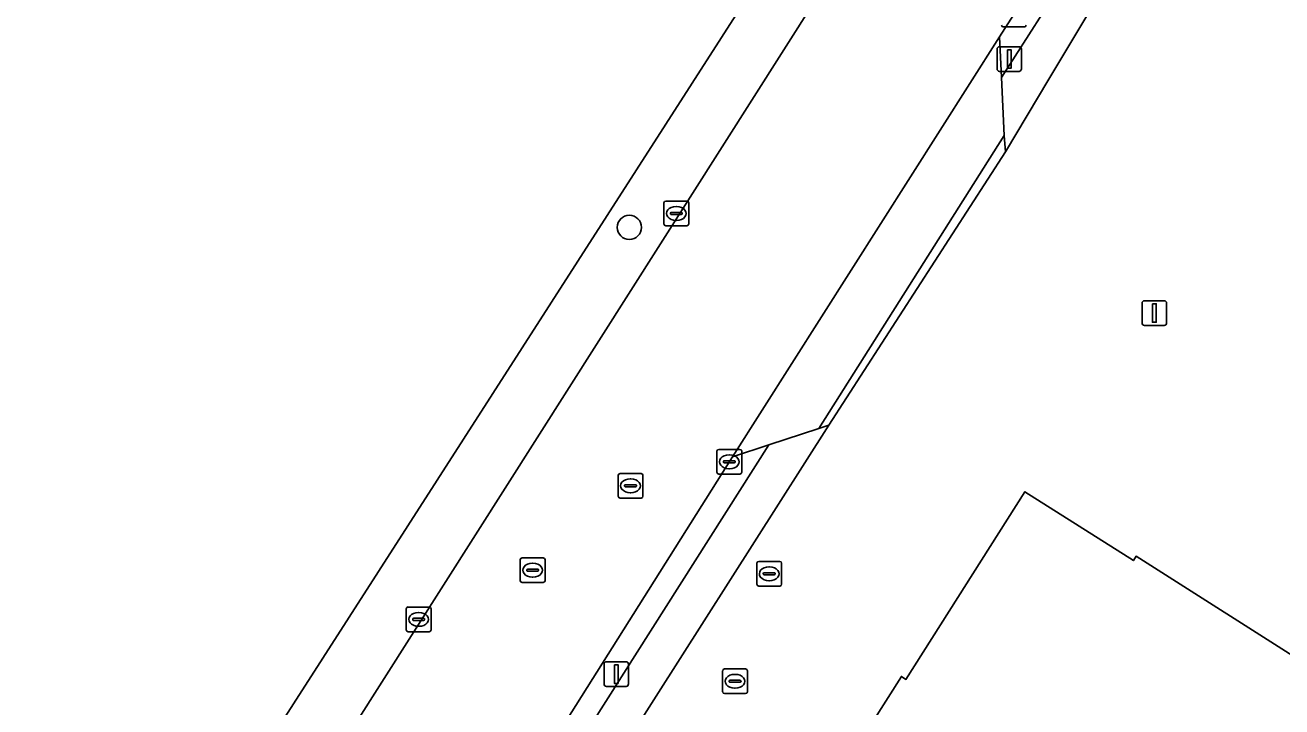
# Model space of a CAD drawing. Extents: x 156141 to 158132, y 385651 to 388333.
# Drawn here: x 156618.4 to 156669.3, y 386653.3 to 386680.9 of the extents above; entities that cross this region are included whole.
import ezdxf

# ---------------------------------------------------------------- set-up
doc = ezdxf.new("R2010")
doc.units = 0
for name, color, linetype in [('IMGEO_Berm_groen', 7, 'Continuous'), ('IMGEO_Boom', 7, 'Continuous'), ('IMGEO_Erf', 7, 'Continuous'), ('IMGEO_Hek', 7, 'Continuous'), ('IMGEO_Kolk', 7, 'Continuous'), ('IMGEO_Lichtmast', 7, 'Continuous'), ('IMGEO_Pand', 7, 'Continuous'), ('IMGEO_Rijbaan_lokaal_gesloten', 7, 'Continuous'), ('IMGEO_Rioolput', 7, 'Continuous'), ('IMGEO_Voetpad_open', 7, 'Continuous')]:
    doc.layers.add(name, color=color, linetype=linetype)

msp = doc.modelspace()

# ---------------------------------------------------------------- linework, layer by layer
at = {"layer": 'IMGEO_Berm_groen'}
for points in [[(156654.094, 386687.764), (156655.269, 386689.645), (156657.007, 386692.363), (156657.521, 386693.171), (156657.011, 386696.678), (156628.043, 386651.553), (156631.606, 386652.383)], [(156662.888, 386686.562), (156661.583, 386686.315), (156658.407, 386681.319), (156657.828, 386680.422), (156657.907, 386678.767)], [(156648.488, 386663.892), (156647.009, 386663.404), (156636.476, 386646.694), (156627.073, 386632.045), (156623.352, 386626.216), (156623.535, 386624.605)]]:
    msp.add_lwpolyline(points, close=True, dxfattribs=at)
at = {"layer": 'IMGEO_Boom'}
msp.add_circle((156642.833, 386672.701), 0.489, dxfattribs=at)
at = {"layer": 'IMGEO_Erf'}
for points in [[(156612.829, 386627.853), (156619.382, 386638.061), (156628.043, 386651.553), (156657.011, 386696.678), (156657.201, 386696.974), (156662.597, 386705.379), (156662.858, 386705.786), (156672.017, 386720.053)], [(156678.848, 386708.592), (156677.295, 386706.19), (156671.237, 386696.974), (156667.996, 386692.043), (156664.741, 386686.914), (156659.827, 386678.705), (156658.066, 386675.763), (156650.92, 386664.694), (156623.812, 386622.163), (156618.392, 386613.612), (156618.252, 386613.398), (156618.002, 386613.016), (156617.522, 386612.283)], [(156702.228, 386583.306), (156697.378, 386575.668), (156671.969, 386591.751), (156647.782, 386607.166), (156646.749, 386607.822), (156645.652, 386606.154), (156640.998, 386609.109), (156634.439, 386613.274), (156629.638, 386616.371), (156653.852, 386654.511), (156654.037, 386654.393), (156658.856, 386661.989), (156663.254, 386659.201), (156663.362, 386659.378), (156670.604, 386654.774), (156674.825, 386652.09), (156673.747, 386650.393), (156677.948, 386647.724), (156680.443, 386646.138), (156694.315, 386637.324), (156699.046, 386634.325), (156707.538, 386628.94)]]:
    msp.add_lwpolyline(points, dxfattribs=at)
at = {"layer": 'IMGEO_Hek'}
msp.add_lwpolyline([(156657.201, 386696.974), (156657.011, 386696.678), (156628.043, 386651.553)], dxfattribs=at)
at = {"layer": 'IMGEO_Kolk'}
for p, q in [((156658.834, 386680.818), (156657.982, 386680.818)), ((156644.236, 386672.839), (156644.236, 386673.691)), ((156644.311, 386673.765), (156645.163, 386673.765)), ((156644.724, 386673.545), (156644.749, 386673.545)), ((156645.237, 386673.691), (156645.237, 386672.839)), ((156644.495, 386673.259), (156644.495, 386673.271)), ((156644.933, 386673.222), (156644.535, 386673.222)), ((156644.538, 386673.308), (156644.936, 386673.308)), ((156644.747, 386672.985), (156644.722, 386672.985)), ((156644.979, 386673.271), (156644.979, 386673.259)), ((156645.163, 386672.765), (156644.311, 386672.765)), ((156646.383, 386662.78), (156646.383, 386663.632)), ((156646.458, 386663.706), (156647.31, 386663.706)), ((156646.871, 386663.486), (156646.896, 386663.486)), ((156647.384, 386663.632), (156647.384, 386662.78)), ((156646.642, 386663.2), (156646.642, 386663.212)), ((156647.08, 386663.163), (156646.682, 386663.163)), ((156646.685, 386663.249), (156647.083, 386663.249)), ((156646.894, 386662.926), (156646.869, 386662.926)), ((156647.126, 386663.212), (156647.126, 386663.2)), ((156647.31, 386662.706), (156646.458, 386662.706)), ((156633.797, 386656.398), (156633.797, 386657.25)), ((156633.872, 386657.324), (156634.724, 386657.324)), ((156634.798, 386657.25), (156634.798, 386656.398)), ((156634.056, 386656.818), (156634.056, 386656.83)), ((156634.494, 386656.781), (156634.096, 386656.781)), ((156634.099, 386656.867), (156634.497, 386656.867)), ((156634.285, 386657.104), (156634.31, 386657.104)), ((156634.54, 386656.83), (156634.54, 386656.818)), ((156634.724, 386656.324), (156633.872, 386656.324)), ((156634.308, 386656.544), (156634.283, 386656.544))]:
    msp.add_line(p, q, dxfattribs=at)
for points in [[(156658.834, 386680.818), (156657.982, 386680.818)], [(156644.236, 386672.839), (156644.236, 386673.691)], [(156644.311, 386673.765), (156645.163, 386673.765)], [(156645.237, 386673.691), (156645.237, 386672.839)], [(156645.163, 386672.765), (156644.311, 386672.765)], [(156646.383, 386662.78), (156646.383, 386663.632)], [(156646.458, 386663.706), (156647.31, 386663.706)], [(156647.384, 386663.632), (156647.384, 386662.78)], [(156647.31, 386662.706), (156646.458, 386662.706)], [(156633.797, 386656.398), (156633.797, 386657.25)], [(156633.872, 386657.324), (156634.724, 386657.324)], [(156634.798, 386657.25), (156634.798, 386656.398)], [(156634.724, 386656.324), (156633.872, 386656.324)]]:
    msp.add_lwpolyline(points, dxfattribs=at)
for centre, radius, start, end in [((156657.984, 386680.894), 0.0765, 181.552, 268.448), ((156657.984, 386680.894), 0.0765, 181.552, 268.448), ((156658.832, 386680.894), 0.0765, 271.552, 358.448), ((156658.832, 386680.894), 0.0765, 271.552, 358.448), ((156644.313, 386673.689), 0.0765, 91.552, 178.448), ((156644.313, 386673.689), 0.0765, 91.552, 178.448), ((156645.161, 386673.689), 0.0765, 1.552, 88.448), ((156645.161, 386673.689), 0.0765, 1.552, 88.448), ((156644.535, 386673.268), 0.0403, 85.8775, 175.7526), ((156644.532, 386673.258), 0.0366, 178.938, 274.7102), ((156644.936, 386673.265), 0.043, 264.8664, 352.4533), ((156644.94, 386673.27), 0.0386, 1.7309, 96.639), ((156644.313, 386672.841), 0.0765, 181.552, 268.448), ((156644.313, 386672.841), 0.0765, 181.552, 268.448), ((156645.161, 386672.841), 0.0765, 271.552, 358.448), ((156645.161, 386672.841), 0.0765, 271.552, 358.448), ((156646.46, 386663.63), 0.0765, 91.552, 178.448), ((156646.46, 386663.63), 0.0765, 91.552, 178.448), ((156647.308, 386663.63), 0.0765, 1.552, 88.448), ((156647.308, 386663.63), 0.0765, 1.552, 88.448), ((156646.46, 386662.782), 0.0765, 181.552, 268.448), ((156646.46, 386662.782), 0.0765, 181.552, 268.448), ((156646.682, 386663.209), 0.0403, 85.8775, 175.7526), ((156646.679, 386663.199), 0.0366, 178.938, 274.7102), ((156647.083, 386663.206), 0.043, 264.8664, 352.4533), ((156647.087, 386663.211), 0.0386, 1.7309, 96.639), ((156647.308, 386662.782), 0.0765, 271.552, 358.448), ((156647.308, 386662.782), 0.0765, 271.552, 358.448), ((156633.874, 386657.248), 0.0765, 91.552, 178.448), ((156633.874, 386657.248), 0.0765, 91.552, 178.448), ((156634.722, 386657.248), 0.0765, 1.552, 88.448), ((156634.722, 386657.248), 0.0765, 1.552, 88.448), ((156634.096, 386656.827), 0.0403, 85.8775, 175.7526), ((156634.093, 386656.817), 0.0366, 178.938, 274.7102), ((156634.497, 386656.824), 0.043, 264.8664, 352.4533), ((156634.501, 386656.829), 0.0386, 1.7309, 96.639), ((156633.874, 386656.4), 0.0765, 181.552, 268.448), ((156633.874, 386656.4), 0.0765, 181.552, 268.448), ((156634.722, 386656.4), 0.0765, 271.552, 358.448), ((156634.722, 386656.4), 0.0765, 271.552, 358.448)]:
    msp.add_arc(centre, radius, start, end, dxfattribs=at)
for centre, major_axis, ratio, start_param, end_param in [((156644.723, 386673.265), (-0.387, 0.002), 0.722429, 4.712389, 7.853982), ((156644.748, 386673.265), (-0.39, 0.002), 0.717154, 1.570796, 4.712389), ((156646.87, 386663.206), (-0.387, 0.002), 0.722429, 4.712389, 7.853982), ((156646.895, 386663.206), (-0.39, 0.002), 0.717154, 1.570796, 4.712389), ((156634.284, 386656.824), (-0.387, 0.002), 0.722429, 4.712389, 7.853982), ((156634.309, 386656.824), (-0.39, 0.002), 0.717154, 1.570796, 4.712389)]:
    msp.add_ellipse(centre, major_axis=major_axis, ratio=ratio, start_param=start_param, end_param=end_param, dxfattribs=at)
at = {"layer": 'IMGEO_Lichtmast'}
for p, q in [((156657.728, 386679.119), (156657.728, 386679.919)), ((156657.728, 386679.919), (156657.728, 386679.119)), ((156657.828, 386680.019), (156658.618, 386680.019)), ((156658.618, 386680.019), (156657.828, 386680.019)), ((156658.718, 386679.919), (156658.718, 386679.119)), ((156658.718, 386679.119), (156658.718, 386679.919)), ((156658.618, 386679.019), (156657.828, 386679.019)), ((156657.828, 386679.019), (156658.618, 386679.019)), ((156663.605, 386668.83), (156663.605, 386669.63)), ((156663.605, 386669.63), (156663.605, 386668.83)), ((156663.705, 386669.73), (156664.495, 386669.73)), ((156664.495, 386669.73), (156663.705, 386669.73)), ((156664.595, 386669.63), (156664.595, 386668.83)), ((156664.595, 386668.83), (156664.595, 386669.63)), ((156664.495, 386668.73), (156663.705, 386668.73)), ((156663.705, 386668.73), (156664.495, 386668.73)), ((156641.809, 386654.207), (156641.809, 386655.007)), ((156641.809, 386655.007), (156641.809, 386654.207)), ((156641.909, 386655.107), (156642.699, 386655.107)), ((156642.699, 386655.107), (156641.909, 386655.107)), ((156642.799, 386655.007), (156642.799, 386654.207)), ((156642.799, 386654.207), (156642.799, 386655.007)), ((156642.699, 386654.107), (156641.909, 386654.107)), ((156641.909, 386654.107), (156642.699, 386654.107))]:
    msp.add_line(p, q, dxfattribs=at)
for points in [[(156658.148, 386679.894), (156658.298, 386679.894), (156658.298, 386679.144), (156658.148, 386679.144), (156658.148, 386679.894)], [(156664.025, 386669.605), (156664.175, 386669.605), (156664.175, 386668.855), (156664.025, 386668.855), (156664.025, 386669.605)], [(156642.229, 386654.982), (156642.379, 386654.982), (156642.379, 386654.232), (156642.229, 386654.232), (156642.229, 386654.982)]]:
    msp.add_lwpolyline(points, dxfattribs=at)
for centre, start, end in [((156657.828, 386679.919), 90, 180), ((156657.828, 386679.919), 90, 180), ((156658.618, 386679.919), 0, 90), ((156658.618, 386679.919), 360, 90), ((156657.828, 386679.119), 180, 270), ((156657.828, 386679.119), 180, 270), ((156658.618, 386679.119), 270, 0), ((156658.618, 386679.119), 270, 0), ((156663.705, 386669.63), 90, 180), ((156663.705, 386669.63), 90, 180), ((156664.495, 386669.63), 0, 90), ((156664.495, 386669.63), 360, 90), ((156663.705, 386668.83), 180, 270), ((156663.705, 386668.83), 180, 270), ((156664.495, 386668.83), 270, 0), ((156664.495, 386668.83), 270, 0), ((156641.909, 386655.007), 90, 180), ((156641.909, 386655.007), 90, 180), ((156642.699, 386655.007), 0, 90), ((156642.699, 386655.007), 360, 90), ((156641.909, 386654.207), 180, 270), ((156641.909, 386654.207), 180, 270), ((156642.699, 386654.207), 270, 0), ((156642.699, 386654.207), 270, 0)]:
    msp.add_arc(centre, 0.1, start, end, dxfattribs=at)
at = {"layer": 'IMGEO_Pand'}
msp.add_lwpolyline([(156707.538, 386628.94), (156699.046, 386634.325), (156694.315, 386637.324), (156680.443, 386646.138), (156677.948, 386647.724), (156673.747, 386650.393), (156674.825, 386652.09), (156670.604, 386654.774), (156663.362, 386659.378), (156663.254, 386659.201), (156658.856, 386661.989), (156654.037, 386654.393), (156653.852, 386654.511), (156629.638, 386616.371), (156634.439, 386613.274), (156640.998, 386609.109), (156645.652, 386606.154), (156646.749, 386607.822), (156647.782, 386607.166), (156671.969, 386591.751), (156697.378, 386575.668), (156702.228, 386583.306)], dxfattribs=at)
at = {"layer": 'IMGEO_Rijbaan_lokaal_gesloten'}
for points in [[(156668.43, 386710.299), (156666.266, 386706.917), (156666.247, 386706.887), (156657.521, 386693.171), (156657.007, 386692.363), (156655.269, 386689.645), (156654.094, 386687.764), (156631.606, 386652.383), (156620.329, 386634.612), (156615.582, 386627.336)], [(156614.905, 386612.853), (156623.352, 386626.216), (156627.073, 386632.045), (156636.476, 386646.694), (156647.009, 386663.404), (156657.828, 386680.422), (156658.407, 386681.319), (156661.583, 386686.315), (156667.221, 386695.196), (156676.089, 386708.874)]]:
    msp.add_lwpolyline(points, dxfattribs=at)
at = {"layer": 'IMGEO_Rioolput'}
for p, q in [((156642.381, 386661.807), (156642.381, 386662.659)), ((156642.456, 386662.733), (156643.308, 386662.733)), ((156642.683, 386662.276), (156643.081, 386662.276)), ((156642.869, 386662.513), (156642.894, 386662.513)), ((156643.382, 386662.659), (156643.382, 386661.807)), ((156642.64, 386662.227), (156642.64, 386662.239)), ((156643.078, 386662.19), (156642.68, 386662.19)), ((156642.892, 386661.953), (156642.867, 386661.953)), ((156643.124, 386662.239), (156643.124, 386662.227)), ((156643.308, 386661.733), (156642.456, 386661.733)), ((156638.416, 386658.39), (156638.416, 386659.242)), ((156638.491, 386659.316), (156639.343, 386659.316)), ((156639.417, 386659.242), (156639.417, 386658.39)), ((156638.675, 386658.81), (156638.675, 386658.822)), ((156639.113, 386658.773), (156638.715, 386658.773)), ((156638.718, 386658.859), (156639.116, 386658.859)), ((156638.904, 386659.096), (156638.929, 386659.096)), ((156639.159, 386658.822), (156639.159, 386658.81)), ((156647.999, 386658.244), (156647.999, 386659.096)), ((156648.074, 386659.17), (156648.926, 386659.17)), ((156648.301, 386658.713), (156648.699, 386658.713)), ((156648.487, 386658.95), (156648.512, 386658.95)), ((156649, 386659.096), (156649, 386658.244)), ((156639.343, 386658.316), (156638.491, 386658.316)), ((156638.927, 386658.536), (156638.902, 386658.536)), ((156648.258, 386658.664), (156648.258, 386658.676)), ((156648.696, 386658.627), (156648.298, 386658.627)), ((156648.51, 386658.39), (156648.485, 386658.39)), ((156648.742, 386658.676), (156648.742, 386658.664)), ((156648.926, 386658.17), (156648.074, 386658.17)), ((156646.613, 386653.89), (156646.613, 386654.742)), ((156646.688, 386654.816), (156647.54, 386654.816)), ((156647.614, 386654.742), (156647.614, 386653.89)), ((156646.872, 386654.31), (156646.872, 386654.322)), ((156647.31, 386654.273), (156646.912, 386654.273)), ((156646.915, 386654.359), (156647.313, 386654.359)), ((156647.101, 386654.596), (156647.126, 386654.596)), ((156647.356, 386654.322), (156647.356, 386654.31)), ((156647.54, 386653.816), (156646.688, 386653.816)), ((156647.124, 386654.036), (156647.099, 386654.036))]:
    msp.add_line(p, q, dxfattribs=at)
for points in [[(156642.381, 386661.807), (156642.381, 386662.659)], [(156642.456, 386662.733), (156643.308, 386662.733)], [(156643.382, 386662.659), (156643.382, 386661.807)], [(156643.308, 386661.733), (156642.456, 386661.733)], [(156638.416, 386658.39), (156638.416, 386659.242)], [(156638.491, 386659.316), (156639.343, 386659.316)], [(156639.417, 386659.242), (156639.417, 386658.39)], [(156647.999, 386658.244), (156647.999, 386659.096)], [(156648.074, 386659.17), (156648.926, 386659.17)], [(156649, 386659.096), (156649, 386658.244)], [(156639.343, 386658.316), (156638.491, 386658.316)], [(156648.926, 386658.17), (156648.074, 386658.17)], [(156646.613, 386653.89), (156646.613, 386654.742)], [(156646.688, 386654.816), (156647.54, 386654.816)], [(156647.614, 386654.742), (156647.614, 386653.89)], [(156647.54, 386653.816), (156646.688, 386653.816)]]:
    msp.add_lwpolyline(points, dxfattribs=at)
for centre, radius, start, end in [((156642.458, 386662.657), 0.0765, 91.552, 178.448), ((156642.458, 386662.657), 0.0765, 91.552, 178.448), ((156642.68, 386662.236), 0.0403, 85.8775, 175.7526), ((156643.085, 386662.238), 0.0386, 1.7309, 96.639), ((156643.306, 386662.657), 0.0765, 1.552, 88.448), ((156643.306, 386662.657), 0.0765, 1.552, 88.448), ((156642.458, 386661.809), 0.0765, 181.552, 268.448), ((156642.458, 386661.809), 0.0765, 181.552, 268.448), ((156642.677, 386662.226), 0.0366, 178.938, 274.7102), ((156643.081, 386662.233), 0.043, 264.8664, 352.4533), ((156643.306, 386661.809), 0.0765, 271.552, 358.448), ((156643.306, 386661.809), 0.0765, 271.552, 358.448), ((156638.493, 386659.24), 0.0765, 91.552, 178.448), ((156638.493, 386659.24), 0.0765, 91.552, 178.448), ((156639.341, 386659.24), 0.0765, 1.552, 88.448), ((156639.341, 386659.24), 0.0765, 1.552, 88.448), ((156638.715, 386658.819), 0.0403, 85.8775, 175.7526), ((156638.712, 386658.809), 0.0366, 178.938, 274.7102), ((156639.116, 386658.816), 0.043, 264.8664, 352.4533), ((156639.12, 386658.821), 0.0386, 1.7309, 96.639), ((156648.076, 386659.094), 0.0765, 91.552, 178.448), ((156648.076, 386659.094), 0.0765, 91.552, 178.448), ((156648.298, 386658.673), 0.0403, 85.8775, 175.7526), ((156648.703, 386658.675), 0.0386, 1.7309, 96.639), ((156648.924, 386659.094), 0.0765, 1.552, 88.448), ((156648.924, 386659.094), 0.0765, 1.552, 88.448), ((156638.493, 386658.392), 0.0765, 181.552, 268.448), ((156638.493, 386658.392), 0.0765, 181.552, 268.448), ((156639.341, 386658.392), 0.0765, 271.552, 358.448), ((156639.341, 386658.392), 0.0765, 271.552, 358.448), ((156648.076, 386658.246), 0.0765, 181.552, 268.448), ((156648.076, 386658.246), 0.0765, 181.552, 268.448), ((156648.295, 386658.663), 0.0366, 178.938, 274.7102), ((156648.699, 386658.67), 0.043, 264.8664, 352.4533), ((156648.924, 386658.246), 0.0765, 271.552, 358.448), ((156648.924, 386658.246), 0.0765, 271.552, 358.448), ((156646.69, 386654.74), 0.0765, 91.552, 178.448), ((156646.69, 386654.74), 0.0765, 91.552, 178.448), ((156647.538, 386654.74), 0.0765, 1.552, 88.448), ((156647.538, 386654.74), 0.0765, 1.552, 88.448), ((156646.912, 386654.319), 0.0403, 85.8775, 175.7526), ((156646.909, 386654.309), 0.0366, 178.938, 274.7102), ((156647.313, 386654.316), 0.043, 264.8664, 352.4533), ((156647.317, 386654.321), 0.0386, 1.7309, 96.639), ((156646.69, 386653.892), 0.0765, 181.552, 268.448), ((156646.69, 386653.892), 0.0765, 181.552, 268.448), ((156647.538, 386653.892), 0.0765, 271.552, 358.448), ((156647.538, 386653.892), 0.0765, 271.552, 358.448)]:
    msp.add_arc(centre, radius, start, end, dxfattribs=at)
for centre, major_axis, ratio, start_param, end_param in [((156642.868, 386662.233), (-0.387, 0.002), 0.722429, 4.712389, 7.853982), ((156642.893, 386662.233), (-0.39, 0.002), 0.717154, 1.570796, 4.712389), ((156638.903, 386658.816), (-0.387, 0.002), 0.722429, 4.712389, 7.853982), ((156638.928, 386658.816), (-0.39, 0.002), 0.717154, 1.570796, 4.712389), ((156648.486, 386658.67), (-0.387, 0.002), 0.722429, 4.712389, 7.853982), ((156648.511, 386658.67), (-0.39, 0.002), 0.717154, 1.570796, 4.712389), ((156647.1, 386654.316), (-0.387, 0.002), 0.722429, 4.712389, 7.853982), ((156647.125, 386654.316), (-0.39, 0.002), 0.717154, 1.570796, 4.712389)]:
    msp.add_ellipse(centre, major_axis=major_axis, ratio=ratio, start_param=start_param, end_param=end_param, dxfattribs=at)
at = {"layer": 'IMGEO_Voetpad_open'}
for points in [[(156662.888, 386686.562), (156657.907, 386678.767), (156658.019, 386676.424), (156658.066, 386675.763), (156659.827, 386678.705), (156664.741, 386686.914)], [(156657.907, 386678.767), (156657.828, 386680.422), (156647.009, 386663.404), (156648.488, 386663.892), (156650.508, 386664.558), (156658.019, 386676.424)], [(156658.066, 386675.763), (156658.019, 386676.424), (156650.508, 386664.558), (156650.92, 386664.694)], [(156648.488, 386663.892), (156623.535, 386624.605), (156623.812, 386622.163), (156650.92, 386664.694), (156650.508, 386664.558)]]:
    msp.add_lwpolyline(points, close=True, dxfattribs=at)

doc.saveas('drawing.dxf')
